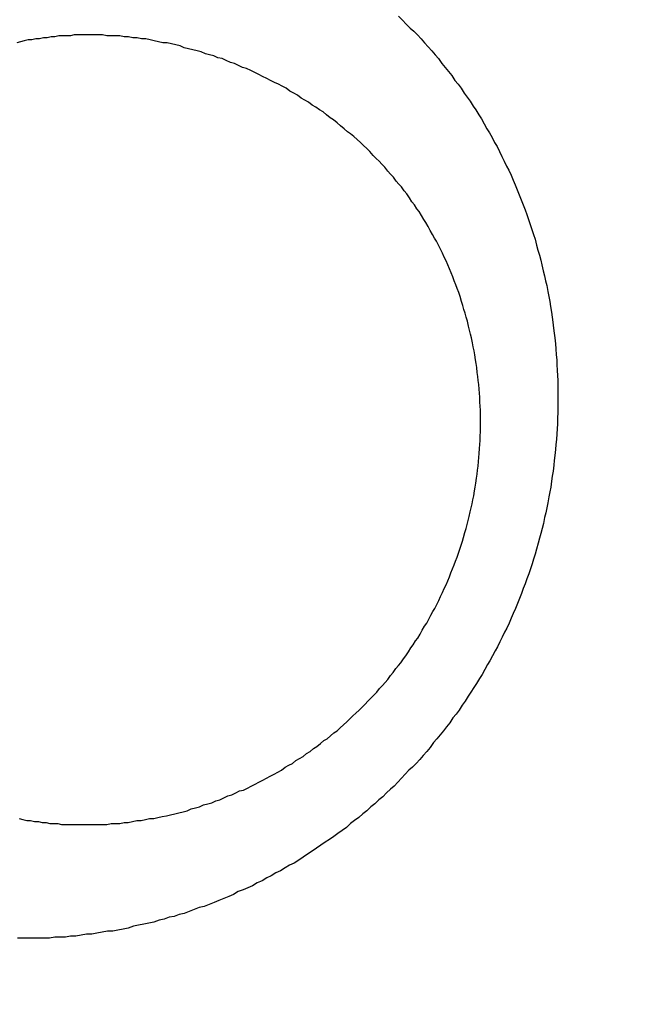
# Model space of a CAD drawing. Header units: millimetres. Extents: x -604189 to 881711, y -381903 to -7297.
# Tile 449 of 656: x -579625.02 to -579618.76, y -164986.5 to -164976.52. Entities that reach past the tile are written whole.
import ezdxf

# ---------------------------------------------------------------- set-up
doc = ezdxf.new("R2010")
doc.units = ezdxf.units.MM
doc.header["$LTSCALE"] = 100
doc.linetypes.add('0.5_0.5', pattern=[1, 0.5, -0.5])
doc.linetypes.add('ACAD_ISO04W100', pattern=[30.5, 24, -3, 0.5, -3])
doc.layers.get('Defpoints').update_dxf_attribs({"color": 30})
doc.layers.add('OPIS', color=7, linetype='Continuous')
doc.layers.add('strop osie', color=80, linetype='ACAD_ISO04W100', lineweight=5)
doc.styles.get("Standard").update_dxf_attribs({"font": 'romans.shx', "width": 0.5})
doc.dimstyles.new('1 50', dxfattribs={"dimtxt": 150, "dimasz": 80, "dimexe": 1, "dimexo": 1, "dimgap": 20, "dimtad": 1, "dimdec": 0, "dimlfac": 0.1, "dimtxsty": 'Standard', "dimblk": 'ARCHTICK', "dimcen": 200, "dimclrd": 2, "dimadec": 1, "dimazin": 0, "dimtfac": 1, "dimtdec": 0, "dimtmove": 0, "dimatfit": 3, "dimldrblk": 'ARCHTICK', "dimfxl": 120, "dimfxlon": 1, "dimtfill": 1, "dimarcsym": 0})

# ---------------------------------------------------------------- blocks, each defined once
blk = doc.blocks.new('_ArchTick')
at = {"layer": 'strop osie', "color": 0, "const_width": 0.15}
blk.add_lwpolyline([(-0.5, -0.5), (0.5, 0.5)], dxfattribs=at)
blk = doc.blocks.new('*D3294')
at = {"layer": 'Defpoints', "color": 0, "linetype": 'ByBlock', "lineweight": 5, "transparency": 16777216}
for p in [(-595783.1257, -159420.3032), (-593748.9238, -159420.3032), (-552118.9353, -179940.3025)]:
    blk.add_point(p, dxfattribs=at)
at = {"layer": 'OPIS', "color": 0, "linetype": 'Continuous', "lineweight": -2, "transparency": 16777216}
for p, q in [((-595723.1257, -159420.3032), (-595784.1257, -159420.3032)), ((-595723.1257, -179940.3025), (-595784.1257, -179940.3025))]:
    blk.add_line(p, q, dxfattribs=at)
at = {"layer": 'OPIS', "color": 2, "lineweight": -2, "transparency": 16777216}
blk.add_line((-595783.1257, -179940.3025), (-595783.1257, -159420.3032), dxfattribs=at)
at = {"layer": 'OPIS', "color": 2, "linetype": 'ByBlock', "lineweight": -2, "transparency": 16777216, "xscale": 80, "yscale": 80, "zscale": 80}
for p, rotation in [((-595783.1257, -159420.3032), 90), ((-595783.1257, -179940.3025), 270)]:
    blk.add_blockref('_ArchTick', p, dxfattribs=dict(at, rotation=rotation))
at = {"layer": 'OPIS', "color": 0, "linetype": 'ByBlock', "lineweight": 13, "transparency": 16777216, "insert": (-595878.1257, -169680.3029), "char_height": 150, "attachment_point": 5, "rotation": 90, "bg_fill": 3, "box_fill_scale": 1.1, "bg_fill_color": 256, "bg_fill_true_color": 13158600, "bg_fill_transparency": 0}
blk.add_mtext('2052', dxfattribs=at)

msp = doc.modelspace()

# ---------------------------------------------------------------- dimensions: what is measured, and where the dimension line sits
at = {"layer": 'OPIS', "color": 0, "linetype": 'ByBlock', "lineweight": 13}
dim = msp.add_linear_dim(base=(-595783.1257, -159420.3032), p1=(-552118.9353, -179940.3025), p2=(-593748.9238, -159420.3032), angle=90, dimstyle='1 50', override={"dimtmove": 1, "dimfxl": 60, "dimarcsym": 1}, dxfattribs=at)
dim.commit()
dim.dimension.update_dxf_attribs({"geometry": '*D3294', "text_midpoint": (-595878.1257, -169680.3029)})

# ---------------------------------------------------------------- next in the draw order: hatches: boundary and pattern name
at = {"layer": 'OPIS', "linetype": '0.5_0.5', "lineweight": 13}
h = msp.add_hatch(dxfattribs=at)
h.set_pattern_fill('ANSI37', color=0, scale=130)
h.set_pattern_definition([(45, (-597218.54, 256668.8), (-291.85832, 291.85832), []), (135, (-597218.54, 256668.8), (-291.85832, -291.85832), [])])
edge = h.paths.add_edge_path(flags=16)
edge.add_line((-570958.9159, -168985.2814), (-571058.9159, -168985.2814))
edge.add_line((-571058.9159, -168985.2814), (-572598.9159, -168985.2814))
edge.add_line((-572598.9159, -168985.2814), (-572598.9151, -170470.3002))
edge.add_line((-572598.9151, -170470.3002), (-570825.7626, -170470.3002))
edge.add_arc((-570508.9159, -170339.0992), 342.9366, 180, 202.49364, ccw=False)
edge.add_arc((-570508.9159, -170339.0992), 342.9366, 90, 180, ccw=False)
edge.add_line((-570508.9159, -169996.1626), (-570508.9159, -169764.7043))
edge.add_arc((-570058.9159, -168985.2814), 900, 180.0000001, 240, ccw=False)
edge = h.paths.add_edge_path(flags=17)
edge.add_line((-569358.9153, -170085.2814), (-569358.9159, -168985.2814))
edge.add_line((-569358.9159, -168985.2814), (-569358.9169, -168985.2814))
edge.add_line((-569358.9169, -168985.2814), (-569958.9159, -168985.2814))
edge.add_line((-569958.9159, -168985.2814), (-570058.9159, -168985.2814))
edge.add_line((-570058.9159, -168985.2814), (-570058.9159, -168925.2814))
edge.add_line((-570058.9159, -168925.2814), (-569958.9159, -168925.2814))
edge.add_line((-569958.9159, -168925.2814), (-569958.9159, -168865.2814))
edge.add_line((-569958.9159, -168865.2814), (-569358.9159, -168865.2814))
edge.add_line((-569358.9159, -168865.2814), (-569358.9169, -166865.2814))
edge.add_line((-569358.9169, -166865.2814), (-574098.917, -166865.2859))
edge.add_line((-574098.917, -166865.2859), (-574098.9143, -171970.3002))
edge.add_line((-574098.9143, -171970.3002), (-572608.9134, -171970.3002))
edge.add_line((-572608.9134, -171970.3002), (-571504.9134, -170590.3002))
edge.add_line((-571504.9134, -170590.3002), (-572718.915, -170590.3002))
edge.add_line((-572718.915, -170590.3002), (-572718.9159, -168865.2814))
edge.add_line((-572718.9159, -168865.2814), (-571058.9159, -168865.2814))
edge.add_line((-571058.9159, -168865.2814), (-571058.9159, -168925.2814))
edge.add_line((-571058.9159, -168925.2814), (-570958.9159, -168925.2814))
edge.add_line((-570958.9159, -168925.2814), (-570958.9159, -168985.2814))
edge.add_arc((-570058.9159, -168985.2814), 900, 180, 240)
edge.add_line((-570508.9159, -169764.7043), (-570508.9159, -169996.1626))
edge.add_arc((-570508.9159, -170339.0992), 342.9366, 0, 90, ccw=False)
edge.add_arc((-570508.9159, -170339.0992), 342.9366, 208.979889, 360, ccw=False)
edge.add_line((-570808.9134, -170505.2529), (-570808.9134, -171171.0862))
edge.add_arc((-570808.9134, -171220.3002), 49.214, 0, 90, ccw=False)
edge.add_arc((-570808.9134, -171220.3002), 49.214, 270, 360, ccw=False)
edge.add_line((-570808.9134, -171269.5142), (-570808.9134, -171970.3002))
edge.add_line((-570808.9134, -171970.3002), (-569358.9143, -171970.3002))
edge.add_line((-569358.9143, -171970.3002), (-569358.9153, -170085.2814))
h.paths.add_polyline_path([(-561118.9235, -159870.3032), (-590334.6553, -159870.3032), (-590334.6553, -161470.3032), (-562318.9235, -161470.3032), (-562318.9235, -172095.2924), (-561118.9235, -172095.2912), (-561118.9235, -168350.3032), (-552073.9191, -168350.3032), (-552073.9198, -167150.3032), (-561118.9235, -167150.3032)])
h.paths.add_polyline_path([(-572856.9268, -169813.6802), (-569451.0696, -169813.6802), (-569451.0696, -169408.6802), (-572856.9268, -169408.6802)], flags=16)
at = {"layer": 'OPIS', "linetype": 'ByBlock', "lineweight": 15}
h = msp.add_hatch(dxfattribs=at)
h.set_pattern_fill('ANSI37', color=0, scale=80, angle=45)
h.set_pattern_definition([(90, (-298582.96, 32475.8), (-254, 0), []), (180, (-298582.96, 32475.8), (-3e-14, -254), [])])
edge = h.paths.add_edge_path()
edge.add_arc((-579589.0864, -167378.9311), 50, 0, 90)
edge.add_line((-579589.0864, -167328.9311), (-579794.086, -167328.9296))
edge.add_arc((-579794.0864, -167378.9296), 50, 89.99957, 180)
edge.add_line((-579844.0864, -167378.9296), (-579844.0864, -167822.9296))
edge.add_arc((-579794.0864, -167822.9296), 50, 180, 270)
edge.add_line((-579794.0864, -167872.9296), (-579589.0852, -167872.9311))
edge.add_arc((-579589.0864, -167822.9311), 50, 270.00137, 360)
edge.add_line((-579539.0864, -167822.9311), (-579539.0864, -167378.9311))
edge = h.paths.add_edge_path()
edge.add_arc((-579589.0864, -167378.9311), 50, 0, 90)
edge.add_line((-579589.0864, -167328.9311), (-579794.086, -167328.9296))
edge.add_arc((-579794.0864, -167378.9296), 50, 89.99957, 180)
edge.add_line((-579844.0864, -167378.9296), (-579844.0864, -167822.9296))
edge.add_arc((-579794.0864, -167822.9296), 50, 180, 270)
edge.add_line((-579794.0864, -167872.9296), (-579589.0852, -167872.9311))
edge.add_arc((-579589.0864, -167822.9311), 50, 270.00137, 360)
edge.add_line((-579539.0864, -167822.9311), (-579539.0864, -167378.9311))
edge = h.paths.add_edge_path()
edge.add_line((-579899.0869, -167300.9296), (-579424.0864, -167300.9296))
edge.add_line((-579424.0864, -167300.9296), (-579424.0864, -167900.9296))
edge.add_line((-579424.0864, -167900.9296), (-579898.7893, -167900.9296))
edge.add_arc((-579899.0864, -167892.9351), 8, 180, 272.12845, ccw=False)
edge.add_line((-579907.0864, -167892.9351), (-579907.0864, -167308.9296))
edge.add_arc((-579899.0864, -167308.9296), 8, 90.0036, 180, ccw=False)
h.paths.add_polyline_path([(-581519.9316, -164217.8287), (-581520.0038, -164223.0917), (-581520.0785, -164228.3546), (-581520.1557, -164233.6175), (-581520.2354, -164238.8803), (-581520.3175, -164244.1431), (-581520.4022, -164249.4059), (-581520.4893, -164254.6686), (-581520.5789, -164259.9313), (-581520.671, -164265.194), (-581520.7656, -164270.4566), (-581520.8627, -164275.7191), (-581520.9623, -164280.9816), (-581521.0644, -164286.2441), (-581521.169, -164291.5065), (-581521.2762, -164296.7688), (-581521.3859, -164302.0311), (-581521.4981, -164307.2933), (-581521.6129, -164312.5555), (-581521.7302, -164317.8177), (-581521.85, -164323.0798), (-581521.9724, -164328.3418), (-581522.0974, -164333.6037), (-581522.2249, -164338.8656), (-581522.355, -164344.1275), (-581522.4875, -164349.3892), (-581522.6227, -164354.6509), (-581522.7604, -164359.9126), (-581522.9006, -164365.1742), (-581523.0434, -164370.4357), (-581523.1887, -164375.6971), (-581523.3365, -164380.9585), (-581523.4869, -164386.2198), (-581523.6399, -164391.481), (-581523.7954, -164396.7421), (-581523.9534, -164402.0032), (-581874.4894, -164402.0032), (-581874.6636, -164396.1979), (-581874.8347, -164390.3925), (-581875.0026, -164384.587), (-581875.1675, -164378.7814), (-581875.3293, -164372.9757), (-581875.4879, -164367.1699), (-581875.6435, -164361.3641), (-581875.7959, -164355.5582), (-581875.9453, -164349.7522), (-581876.0915, -164343.9461), (-581876.2347, -164338.1399), (-581876.3748, -164332.3337), (-581876.5118, -164326.5273), (-581876.6457, -164320.721), (-581876.7766, -164314.9145), (-581876.9043, -164309.108), (-581877.029, -164303.3014), (-581877.1506, -164297.4947), (-581877.2692, -164291.688), (-581877.3847, -164285.8812), (-581877.4971, -164280.0744), (-581877.6065, -164274.2675), (-581877.7128, -164268.4605), (-581877.8161, -164262.6535), (-581877.9163, -164256.8464), (-581878.0136, -164251.0393), (-581878.1077, -164245.2321), (-581878.1989, -164239.4249), (-581878.287, -164233.6176), (-581878.3721, -164227.8103), (-581878.4542, -164222.003), (-581878.5331, -164216.1956), (-581878.609, -164210.3881), (-581878.6817, -164204.5806), (-581878.7513, -164198.7731), (-581878.8177, -164192.9656), (-581878.8809, -164187.158), (-581878.9408, -164181.3503), (-581878.9974, -164175.5427), (-581879.0508, -164169.735), (-581879.1008, -164163.9273), (-581879.1474, -164158.1196), (-581879.1907, -164152.3118), (-581879.2305, -164146.504), (-581879.2671, -164140.6962), (-581879.3008, -164134.8884), (-581879.3319, -164129.0805), (-581879.3607, -164123.2727), (-581879.3876, -164117.4648), (-581879.413, -164111.6569), (-581879.4371, -164105.849), (-581879.4589, -164100.0411), (-581879.4746, -164094.2332), (-581879.4803, -164088.4252), (-581879.4721, -164082.6173), (-581879.4477, -164076.8094), (-581879.4062, -164071.0017), (-581879.3468, -164065.194), (-581879.2686, -164059.3867), (-581879.1711, -164053.5796), (-581879.054, -164047.7729), (-581878.9169, -164041.9666), (-581878.7592, -164036.1608), (-581878.5807, -164030.3556), (-581878.3809, -164024.551), (-581878.1593, -164018.7472), (-581877.9139, -164012.9442), (-581877.642, -164007.1426), (-581877.3412, -164001.3424), (-581877.0087, -163995.5441), (-581876.642, -163989.7479), (-581876.2384, -163983.9541), (-581875.7951, -163978.1631), (-581875.3044, -163972.3759), (-581874.7535, -163966.5944), (-581874.1294, -163960.8204), (-581873.4187, -163955.0562), (-581872.6048, -163949.3057), (-581871.6699, -163943.5738), (-581870.5962, -163937.8652), (-581869.3625, -163932.1882), (-581867.9406, -163926.5572), (-581866.3018, -163920.9875), (-581864.4165, -163915.4954), (-581862.2456, -163910.1095), (-581859.7439, -163904.869), (-581856.8691, -163899.824), (-581853.5823, -163895.0359), (-581849.8507, -163890.5913), (-581845.6711, -163886.5628), (-581841.1051, -163882.9766), (-581836.2236, -163879.8331), (-581831.0967, -163877.1059), (-581825.7845, -163874.761), (-581820.3362, -163872.7595), (-581814.7845, -163871.0636), (-581809.1537, -163869.636), (-581803.4678, -163868.4399), (-581797.7468, -163867.4397), (-581792, -163866.6034), (-581786.2346, -163865.8996), (-581780.4578, -163865.2975), (-581774.6738, -163864.7779), (-581768.8835, -163864.3337), (-581763.0882, -163863.9584), (-581757.2886, -163863.6459), (-581751.4857, -163863.3903), (-581745.6807, -163863.1856), (-581739.8745, -163863.026), (-581734.0676, -163862.9058), (-581728.2605, -163862.8192), (-581722.4529, -163862.7609), (-581716.6452, -163862.7252), (-581710.8373, -163862.7066), (-581705.0293, -163862.6995), (-581699.2214, -163862.6984), (-581693.9579, -163862.6992), (-581688.6943, -163862.7043), (-581683.4307, -163862.718), (-581678.1672, -163862.7444), (-581672.904, -163862.7879), (-581667.6411, -163862.8525), (-581662.3786, -163862.9424), (-581657.1167, -163863.062), (-581651.8556, -163863.2153), (-581646.5956, -163863.4066), (-581641.3374, -163863.6398), (-581636.0814, -163863.9191), (-581630.8282, -163864.2488), (-581625.5789, -163864.6335), (-581620.3343, -163865.0781), (-581615.0956, -163865.5875), (-581609.8645, -163866.1697), (-581604.6449, -163866.8465), (-581599.4421, -163867.642), (-581594.2627, -163868.5778), (-581589.1152, -163869.6762), (-581584.0126, -163870.9654), (-581578.9705, -163872.4743), (-581574.0093, -163874.2299), (-581569.153, -163876.2589), (-581564.4357, -163878.5906), (-581559.8962, -163881.2529), (-581555.5848, -163884.2684), (-581551.5542, -163887.6518), (-581547.8573, -163891.3941), (-581544.5341, -163895.4714), (-581541.5739, -163899.8236), (-581538.9521, -163904.3865), (-581536.6399, -163909.1142), (-581534.6062, -163913.9678), (-581532.8173, -163918.9178), (-581531.2409, -163923.9391), (-581529.8539, -163929.0163), (-581528.6357, -163934.1365), (-581527.5642, -163939.2896), (-581526.6186, -163944.4668), (-581525.7843, -163949.6633), (-581525.0481, -163954.8752), (-581524.397, -163960.0986), (-581523.8185, -163965.3302), (-581523.3025, -163970.5682), (-581522.8397, -163975.8113), (-581522.4206, -163981.0581), (-581522.037, -163986.3075), (-581521.6852, -163991.5592), (-581521.3628, -163996.8127), (-581521.0674, -164002.0678), (-581520.7965, -164007.3242), (-581520.5485, -164012.5818), (-581520.3221, -164017.8404), (-581520.1158, -164023.0998), (-581519.9283, -164028.3599), (-581519.7589, -164033.6206), (-581519.607, -164038.8818), (-581519.4722, -164044.1436), (-581519.354, -164049.4057), (-581519.252, -164054.6681), (-581519.1661, -164059.9308), (-581519.0959, -164065.1938), (-581519.0413, -164070.457), (-581519.0015, -164075.7203), (-581518.9758, -164080.9836), (-581518.9637, -164086.2471), (-581518.964, -164091.5105), (-581518.974, -164096.7739), (-581518.9909, -164102.0373), (-581519.0116, -164107.3008), (-581519.0336, -164112.5642), (-581519.0567, -164117.8276), (-581519.0812, -164123.091), (-581519.1071, -164128.3543), (-581519.1349, -164133.6177), (-581519.1648, -164138.8811), (-581519.197, -164144.1444), (-581519.2318, -164149.4077), (-581519.2693, -164154.671), (-581519.3096, -164159.9343), (-581519.3527, -164165.1975), (-581519.3986, -164170.4608), (-581519.4472, -164175.724), (-581519.4985, -164180.9872), (-581519.5525, -164186.2504), (-581519.6091, -164191.5135), (-581519.6684, -164196.7766), (-581519.7303, -164202.0397), (-581519.7949, -164207.3027), (-581519.862, -164212.5658)])
h.paths.add_polyline_path([(-582118.9235, -164407.0514), (-579418.9235, -164407.0514), (-579418.9235, -162910.7833), (-582118.9235, -162910.7833)])
h.paths.add_polyline_path([(-581950.7169, -164839.2246), (-581944.9098, -164839.1274), (-581939.1026, -164839.0333), (-581933.2954, -164838.9421), (-581927.4881, -164838.854), (-581921.6808, -164838.7689), (-581915.8734, -164838.6868), (-581910.066, -164838.6079), (-581904.2586, -164838.532), (-581898.4511, -164838.4593), (-581892.6436, -164838.3897), (-581886.836, -164838.3233), (-581881.0285, -164838.2601), (-581875.2208, -164838.2002), (-581869.4132, -164838.1436), (-581863.6055, -164838.0902), (-581857.7978, -164838.0402), (-581851.99, -164837.9936), (-581846.1823, -164837.9503), (-581840.3745, -164837.9105), (-581834.5667, -164837.8739), (-581828.7588, -164837.8402), (-581822.951, -164837.8091), (-581817.1431, -164837.7803), (-581811.3353, -164837.7533), (-581805.5274, -164837.728), (-581799.7195, -164837.7039), (-581793.9116, -164837.6821), (-581788.1037, -164837.6664), (-581782.2957, -164837.6607), (-581776.4878, -164837.6689), (-581770.6799, -164837.6933), (-581764.8721, -164837.7348), (-581759.0645, -164837.7942), (-581753.2571, -164837.8724), (-581747.4501, -164837.9698), (-581741.6433, -164838.087), (-581735.8371, -164838.2241), (-581730.0313, -164838.3818), (-581724.2261, -164838.5603), (-581718.4215, -164838.76), (-581712.6176, -164838.9817), (-581706.8147, -164839.2271), (-581701.013, -164839.499), (-581695.2129, -164839.7998), (-581689.4146, -164840.1323), (-581683.6184, -164840.499), (-581677.8246, -164840.9026), (-581672.0336, -164841.3459), (-581666.2464, -164841.8366), (-581660.4649, -164842.3875), (-581654.6909, -164843.0116), (-581648.9267, -164843.7223), (-581643.1762, -164844.5362), (-581637.4443, -164845.4711), (-581631.7357, -164846.5448), (-581626.0587, -164847.7785), (-581620.4276, -164849.2004), (-581614.858, -164850.8392), (-581609.3659, -164852.7245), (-581603.98, -164854.8954), (-581598.7394, -164857.3971), (-581593.6945, -164860.2719), (-581588.9064, -164863.5587), (-581584.4618, -164867.2903), (-581580.4333, -164871.4699), (-581576.8471, -164876.0359), (-581573.7036, -164880.9174), (-581570.9764, -164886.0443), (-581568.6314, -164891.3565), (-581566.63, -164896.8048), (-581564.9341, -164902.3565), (-581563.5065, -164907.9873), (-581562.3104, -164913.6732), (-581561.3102, -164919.3942), (-581560.4739, -164925.141), (-581559.7701, -164930.9064), (-581559.168, -164936.6832), (-581558.6484, -164942.4672), (-581558.2042, -164948.2574), (-581557.8289, -164954.0528), (-581557.5164, -164959.8524), (-581557.2608, -164965.6552), (-581557.0561, -164971.4603), (-581556.8965, -164977.2665), (-581556.7762, -164983.0733), (-581556.6897, -164988.8805), (-581556.6314, -164994.688), (-581556.5957, -165000.4958), (-581556.5771, -165006.3037), (-581556.57, -165012.1117), (-581556.5689, -165017.9196), (-581556.5697, -165023.1831), (-581556.5748, -165028.4467), (-581556.5885, -165033.7103), (-581556.6149, -165038.9738), (-581556.6584, -165044.237), (-581556.723, -165049.4999), (-581556.8129, -165054.7624), (-581556.9325, -165060.0242), (-581557.0858, -165065.2854), (-581557.277, -165070.5454), (-581557.5103, -165075.8036), (-581557.7896, -165081.0596), (-581558.1193, -165086.3128), (-581558.504, -165091.5621), (-581558.9486, -165096.8067), (-581559.458, -165102.0453), (-581560.0402, -165107.2765), (-581560.717, -165112.496), (-581561.5125, -165117.6989), (-581562.4483, -165122.8783), (-581563.5467, -165128.0258), (-581564.8359, -165133.1284), (-581566.3448, -165138.1705), (-581568.1004, -165143.1317), (-581570.1294, -165147.9879), (-581572.461, -165152.7053), (-581575.1234, -165157.2448), (-581578.1389, -165161.5562), (-581581.5223, -165165.5868), (-581585.2646, -165169.2837), (-581589.3419, -165172.6069), (-581593.6941, -165175.5671), (-581598.257, -165178.1889), (-581602.9847, -165180.5011), (-581607.8383, -165182.5347), (-581612.7882, -165184.3237), (-581617.8096, -165185.9001), (-581622.8868, -165187.287), (-581628.007, -165188.5053), (-581633.1601, -165189.5768), (-581638.3373, -165190.5224), (-581643.5337, -165191.3567), (-581648.7457, -165192.0929), (-581653.9691, -165192.744), (-581659.2007, -165193.3225), (-581664.4387, -165193.8385), (-581669.6817, -165194.3013), (-581674.9286, -165194.7204), (-581680.178, -165195.104), (-581685.4297, -165195.4558), (-581690.6832, -165195.7781), (-581695.9383, -165196.0736), (-581701.1947, -165196.3445), (-581706.4523, -165196.5925), (-581711.7109, -165196.8189), (-581716.9703, -165197.0252), (-581722.2304, -165197.2127), (-581727.4911, -165197.3821), (-581732.7523, -165197.534), (-581738.014, -165197.6688), (-581743.2761, -165197.787), (-581748.5386, -165197.889), (-581753.8013, -165197.9749), (-581759.0643, -165198.045), (-581764.3275, -165198.0997), (-581769.5907, -165198.1395), (-581774.8541, -165198.1652), (-581780.1175, -165198.1773), (-581785.381, -165198.177), (-581790.6444, -165198.167), (-581795.9078, -165198.1501), (-581801.1712, -165198.1294), (-581806.4347, -165198.1074), (-581811.6981, -165198.0843), (-581816.9614, -165198.0598), (-581822.2248, -165198.0338), (-581827.4882, -165198.006), (-581832.7515, -165197.9762), (-581838.0149, -165197.944), (-581843.2782, -165197.9092), (-581848.5415, -165197.8717), (-581853.8048, -165197.8314), (-581859.068, -165197.7883), (-581864.3313, -165197.7424), (-581869.5945, -165197.6938), (-581874.8577, -165197.6425), (-581880.1208, -165197.5885), (-581885.384, -165197.5319), (-581890.6471, -165197.4726), (-581895.9102, -165197.4107), (-581901.1732, -165197.3461), (-581906.4362, -165197.279), (-581911.6992, -165197.2094), (-581916.9622, -165197.1372), (-581922.2251, -165197.0625), (-581927.488, -165196.9853), (-581932.7508, -165196.9056), (-581938.0136, -165196.8235), (-581943.2764, -165196.7388), (-581948.5391, -165196.6517), (-581953.8018, -165196.5621), (-581959.0644, -165196.47), (-581964.327, -165196.3754), (-581969.5896, -165196.2783), (-581974.8521, -165196.1787), (-581980.1145, -165196.0766), (-581985.3769, -165195.972), (-581990.6393, -165195.8648), (-581995.9016, -165195.7551), (-582001.1638, -165195.6429), (-582006.426, -165195.5281), (-582011.6882, -165195.4108), (-582016.9502, -165195.291), (-582022.2123, -165195.1685), (-582027.4742, -165195.0436), (-582032.7361, -165194.9161), (-582037.998, -165194.786), (-582043.2597, -165194.6534), (-582048.5214, -165194.5183), (-582053.7831, -165194.3806), (-582059.0447, -165194.2404), (-582064.3062, -165194.0976), (-582069.5676, -165193.9523), (-582074.829, -165193.8044), (-582080.0903, -165193.654), (-582085.3515, -165193.5011), (-582090.6126, -165193.3456), (-582095.8737, -165193.1876), (-582095.8737, -164842.6516), (-582090.0684, -164842.4774), (-582084.263, -164842.3063), (-582078.4575, -164842.1383), (-582072.6519, -164841.9735), (-582066.8462, -164841.8117), (-582061.0404, -164841.6531), (-582055.2346, -164841.4975), (-582049.4287, -164841.3451), (-582043.6226, -164841.1957), (-582037.8166, -164841.0494), (-582032.0104, -164840.9063), (-582026.2041, -164840.7662), (-582020.3978, -164840.6292), (-582014.5914, -164840.4953), (-582008.785, -164840.3644), (-582002.9785, -164840.2367), (-581997.1719, -164840.112), (-581991.3652, -164839.9904), (-581985.5585, -164839.8718), (-581979.7517, -164839.7563), (-581973.9449, -164839.6439), (-581968.138, -164839.5345), (-581962.331, -164839.4282), (-581956.524, -164839.3249)])
edge = h.paths.add_edge_path()
edge.add_arc((-581748.9235, -162268.5433), 50, 0, 90.00043)
edge.add_line((-581748.9239, -162218.5433), (-581953.9243, -162218.5448))
edge.add_arc((-581953.9235, -162268.5448), 50, 90.00087, 180)
edge.add_line((-582003.9235, -162268.5448), (-582003.9235, -162712.5448))
edge.add_arc((-581953.9235, -162712.5448), 50, 180, 270.00224)
edge.add_line((-581953.9216, -162762.5448), (-581748.9228, -162762.5433))
edge.add_arc((-581748.9235, -162712.5433), 50, 270.00087, 360)
edge.add_line((-581698.9235, -162712.5433), (-581698.9235, -162268.5433))
edge = h.paths.add_edge_path()
edge.add_arc((-581748.9235, -161668.5433), 50, 0, 90.00043)
edge.add_line((-581748.9239, -161618.5433), (-581953.9243, -161618.5448))
edge.add_arc((-581953.9235, -161668.5448), 50, 90.00087, 180)
edge.add_line((-582003.9235, -161668.5448), (-582003.9235, -162112.5448))
edge.add_arc((-581953.9235, -162112.5448), 50, 180, 270.00224)
edge.add_line((-581953.9216, -162162.5448), (-581748.9228, -162162.5433))
edge.add_arc((-581748.9235, -162112.5433), 50, 270.00087, 360)
edge.add_line((-581698.9235, -162112.5433), (-581698.9235, -161668.5433))
h.paths.add_polyline_path([(-582118.9235, -162790.5433), (-579418.9235, -162790.5433), (-579418.9235, -161590.5433), (-582118.9235, -161590.5433)])
edge = h.paths.add_edge_path()
edge.add_arc((-579794.0864, -168270.0029), 50, 89.99957, 180)
edge.add_line((-579844.0864, -168270.0029), (-579844.0864, -168714.0029))
edge.add_arc((-579794.0864, -168714.0029), 50, 180, 270)
edge.add_line((-579794.0864, -168764.0029), (-579589.0852, -168764.0044))
edge.add_arc((-579589.0864, -168714.0044), 50, 270.00137, 360)
edge.add_line((-579539.0864, -168714.0044), (-579539.0864, -168270.0044))
edge.add_arc((-579589.0864, -168270.0044), 50, 0, 90)
edge.add_line((-579589.0864, -168220.0044), (-579794.086, -168220.0029))
edge = h.paths.add_edge_path()
edge.add_arc((-579589.0864, -169161.0778), 50, 0, 90)
edge.add_line((-579589.0864, -169111.0778), (-579794.086, -169111.0762))
edge.add_arc((-579794.0864, -169161.0762), 50, 89.99957, 180)
edge.add_line((-579844.0864, -169161.0762), (-579844.0864, -169605.0762))
edge.add_arc((-579794.0864, -169605.0762), 50, 180, 270)
edge.add_line((-579794.0864, -169655.0762), (-579589.0852, -169655.0778))
edge.add_arc((-579589.0864, -169605.0778), 50, 270.00137, 360)
edge.add_line((-579539.0864, -169605.0778), (-579539.0864, -169161.0778))
edge = h.paths.add_edge_path()
edge.add_arc((-579794.0864, -170052.1496), 50, 89.99957, 180)
edge.add_line((-579844.0864, -170052.1496), (-579844.0864, -170496.1496))
edge.add_arc((-579794.0864, -170496.1496), 50, 180, 270)
edge.add_line((-579794.0864, -170546.1496), (-579589.0852, -170546.1511))
edge.add_arc((-579589.0864, -170496.1511), 50, 270.00137, 360)
edge.add_line((-579539.0864, -170496.1511), (-579539.0864, -170052.1511))
edge.add_arc((-579589.0864, -170052.1511), 50, 0, 90)
edge.add_line((-579589.0864, -170002.1511), (-579794.086, -170002.1496))
edge = h.paths.add_edge_path()
edge.add_arc((-579794.0864, -170943.2229), 50, 89.99957, 180)
edge.add_line((-579844.0864, -170943.2229), (-579844.0864, -171387.2229))
edge.add_arc((-579794.0864, -171387.2229), 50, 180, 270)
edge.add_line((-579794.0864, -171437.2229), (-579589.0852, -171437.2244))
edge.add_arc((-579589.0864, -171387.2244), 50, 270.00137, 360)
edge.add_line((-579539.0864, -171387.2244), (-579539.0864, -170943.2244))
edge.add_arc((-579589.0864, -170943.2244), 50, 0, 90)
edge.add_line((-579589.0864, -170893.2244), (-579794.086, -170893.2229))
h.paths.add_polyline_path([(-579418.9235, -164527.2914), (-582118.9235, -164527.2914), (-582118.9235, -171970.3002), (-579418.9235, -171970.3002)])

# ---------------------------------------------------------------- next in the draw order: linework, layer by layer
at = {"color": 0}
for points in [[(-579621.1779, -164976.4883, 0), (-579621.1389, -164976.5283, 0), (-579621.0999, -164976.5683, 0), (-579621.0619, -164976.6083, 0), (-579621.0239, -164976.6383, 0), (-579620.9869, -164976.6783, 0), (-579620.9499, -164976.7183, 0), (-579620.9139, -164976.7583, 0), (-579620.8779, -164976.7983, 0), (-579620.8419, -164976.8383, 0), (-579620.8069, -164976.8783, 0), (-579620.7729, -164976.9183, 0), (-579620.7389, -164976.9683, 0), (-579620.7049, -164977.0083, 0), (-579620.6719, -164977.0483, 0), (-579620.6389, -164977.0883, 0), (-579620.6069, -164977.1383, 0), (-579620.5749, -164977.1783, 0), (-579620.5429, -164977.2183, 0), (-579620.5129, -164977.2683, 0), (-579620.4819, -164977.3083, 0), (-579620.4519, -164977.3483, 0), (-579620.4229, -164977.3983, 0), (-579620.3939, -164977.4383, 0), (-579620.3649, -164977.4883, 0), (-579620.3369, -164977.5283, 0), (-579620.3099, -164977.5783, 0), (-579620.2819, -164977.6283, 0), (-579620.2559, -164977.6683, 0), (-579620.2299, -164977.7183, 0), (-579620.2039, -164977.7683, 0), (-579620.1789, -164977.8083, 0), (-579620.1539, -164977.8583, 0), (-579620.1299, -164977.9083, 0), (-579620.1059, -164977.9583, 0), (-579620.0829, -164978.0083, 0), (-579620.0599, -164978.0483, 0), (-579620.0379, -164978.0983, 0), (-579620.0159, -164978.1483, 0), (-579619.9949, -164978.1983, 0), (-579619.9739, -164978.2483, 0), (-579619.9539, -164978.2983, 0), (-579619.9339, -164978.3483, 0), (-579619.9149, -164978.3983, 0), (-579619.8959, -164978.4483, 0), (-579619.8779, -164978.4983, 0), (-579619.8599, -164978.5483, 0), (-579619.8429, -164978.5983, 0), (-579619.8259, -164978.6483, 0), (-579619.8099, -164978.6983, 0), (-579619.7939, -164978.7483, 0), (-579619.7789, -164978.8083, 0), (-579619.7649, -164978.8583, 0), (-579619.7499, -164978.9083, 0), (-579619.7369, -164978.9583, 0), (-579619.7239, -164979.0083, 0), (-579619.7109, -164979.0683, 0), (-579619.6989, -164979.1183, 0), (-579619.6869, -164979.1683, 0), (-579619.6759, -164979.2183, 0), (-579619.6659, -164979.2783, 0), (-579619.6559, -164979.3283, 0), (-579619.6459, -164979.3783, 0), (-579619.6369, -164979.4283, 0), (-579619.6289, -164979.4883, 0), (-579619.6199, -164979.5383, 0), (-579619.6129, -164979.5883, 0), (-579619.6059, -164979.6483, 0), (-579619.5999, -164979.6983, 0), (-579619.5939, -164979.7483, 0), (-579619.5879, -164979.8083, 0), (-579619.5829, -164979.8583, 0), (-579619.5789, -164979.9183, 0), (-579619.5749, -164979.9683, 0), (-579619.5719, -164980.0183, 0), (-579619.5689, -164980.0783, 0), (-579619.5659, -164980.1283, 0), (-579619.5649, -164980.1783, 0), (-579619.5629, -164980.2383, 0), (-579619.5619, -164980.2883, 0), (-579619.5619, -164980.3483, 0), (-579619.5619, -164980.3983, 0), (-579619.5629, -164980.4483, 0), (-579619.5639, -164980.5083, 0), (-579619.5659, -164980.5583, 0), (-579619.5679, -164980.6183, 0), (-579619.5709, -164980.6683, 0), (-579619.5739, -164980.7183, 0), (-579619.5779, -164980.7783, 0), (-579619.5829, -164980.8283, 0), (-579619.5879, -164980.8783, 0), (-579619.5929, -164980.9383, 0), (-579619.5989, -164980.9883, 0), (-579619.6049, -164981.0383, 0), (-579619.6119, -164981.0983, 0), (-579619.6199, -164981.1483, 0), (-579619.6279, -164981.1983, 0), (-579619.6359, -164981.2583, 0), (-579619.6449, -164981.3083, 0), (-579619.6549, -164981.3583, 0), (-579619.6649, -164981.4183, 0), (-579619.6749, -164981.4683, 0), (-579619.6859, -164981.5183, 0), (-579619.6979, -164981.5683, 0), (-579619.7099, -164981.6283, 0), (-579619.7229, -164981.6783, 0), (-579619.7359, -164981.7283, 0), (-579619.7489, -164981.7783, 0), (-579619.7639, -164981.8283, 0), (-579619.7779, -164981.8883, 0), (-579619.7929, -164981.9383, 0), (-579619.8089, -164981.9883, 0), (-579619.8249, -164982.0383, 0), (-579619.8419, -164982.0883, 0), (-579619.8589, -164982.1383, 0), (-579619.8769, -164982.1883, 0), (-579619.8949, -164982.2383, 0), (-579619.9139, -164982.2883, 0), (-579619.9329, -164982.3383, 0), (-579619.9529, -164982.3883, 0), (-579619.9729, -164982.4383, 0), (-579619.9939, -164982.4883, 0), (-579620.0149, -164982.5383, 0), (-579620.0359, -164982.5883, 0), (-579620.0579, -164982.6383, 0), (-579620.0809, -164982.6883, 0), (-579620.1039, -164982.7283, 0), (-579620.1269, -164982.7783, 0), (-579620.1509, -164982.8283, 0), (-579620.1759, -164982.8783, 0), (-579620.1999, -164982.9183, 0), (-579620.2259, -164982.9683, 0), (-579620.2519, -164983.0183, 0), (-579620.2779, -164983.0583, 0), (-579620.3039, -164983.1083, 0), (-579620.3319, -164983.1583, 0), (-579620.3589, -164983.1983, 0), (-579620.3869, -164983.2483, 0), (-579620.4159, -164983.2883, 0), (-579620.4449, -164983.3383, 0), (-579620.4739, -164983.3783, 0), (-579620.5039, -164983.4283, 0), (-579620.5339, -164983.4683, 0), (-579620.5639, -164983.5183, 0), (-579620.5949, -164983.5583, 0), (-579620.6269, -164983.5983, 0), (-579620.6589, -164983.6483, 0), (-579620.6909, -164983.6883, 0), (-579620.7239, -164983.7283, 0), (-579620.7569, -164983.7683, 0), (-579620.7899, -164983.8083, 0), (-579620.8239, -164983.8483, 0), (-579620.8589, -164983.8983, 0), (-579620.8929, -164983.9383, 0), (-579620.9279, -164983.9783, 0), (-579620.9639, -164984.0183, 0), (-579620.9999, -164984.0583, 0), (-579621.0359, -164984.0983, 0), (-579621.0729, -164984.1283, 0), (-579621.1099, -164984.1683, 0), (-579621.1469, -164984.2083, 0), (-579621.1849, -164984.2483, 0), (-579621.2229, -164984.2883, 0), (-579621.2609, -164984.3183, 0), (-579621.2999, -164984.3583, 0), (-579621.3389, -164984.3983, 0), (-579621.3789, -164984.4283, 0), (-579621.4189, -164984.4683, 0), (-579621.4589, -164984.4983, 0), (-579621.4989, -164984.5383, 0), (-579621.5399, -164984.5683, 0), (-579621.5809, -164984.6083, 0), (-579621.6229, -164984.6383, 0), (-579621.6649, -164984.6683, 0), (-579621.7069, -164984.7083, 0), (-579621.7489, -164984.7383, 0), (-579621.7919, -164984.7683, 0), (-579621.8349, -164984.7983, 0), (-579621.8779, -164984.8283, 0), (-579621.9219, -164984.8583, 0), (-579621.9659, -164984.8883, 0), (-579622.0099, -164984.9183, 0), (-579622.0549, -164984.9483, 0), (-579622.0999, -164984.9783, 0), (-579622.1449, -164985.0083, 0), (-579622.1899, -164985.0383, 0), (-579622.2359, -164985.0683, 0), (-579622.2819, -164985.0883, 0), (-579622.3279, -164985.1183, 0), (-579622.3739, -164985.1483, 0), (-579622.4209, -164985.1683, 0), (-579622.4679, -164985.1983, 0), (-579622.5149, -164985.2183, 0), (-579622.5619, -164985.2483, 0), (-579622.6099, -164985.2683, 0), (-579622.6579, -164985.2983, 0), (-579622.7059, -164985.3183, 0), (-579622.7539, -164985.3383, 0), (-579622.8029, -164985.3583, 0), (-579622.8509, -164985.3883, 0), (-579622.8999, -164985.4083, 0), (-579622.9489, -164985.4283, 0), (-579622.9989, -164985.4483, 0), (-579623.0479, -164985.4683, 0), (-579623.0979, -164985.4883, 0), (-579623.1479, -164985.5083, 0), (-579623.1979, -164985.5183, 0), (-579623.2489, -164985.5383, 0), (-579623.2989, -164985.5583, 0), (-579623.3499, -164985.5783, 0), (-579623.4009, -164985.5883, 0), (-579623.4519, -164985.6083, 0), (-579623.5029, -164985.6183, 0), (-579623.5539, -164985.6383, 0), (-579623.6059, -164985.6483, 0), (-579623.6579, -164985.6683, 0), (-579623.7089, -164985.6783, 0), (-579623.7609, -164985.6883, 0), (-579623.8139, -164985.6983, 0), (-579623.8659, -164985.7083, 0), (-579623.9179, -164985.7283, 0), (-579623.9709, -164985.7383, 0), (-579624.0229, -164985.7483, 0), (-579624.0759, -164985.7583, 0), (-579624.1289, -164985.7583, 0), (-579624.1819, -164985.7683, 0), (-579624.2349, -164985.7783, 0), (-579624.2879, -164985.7883, 0), (-579624.3419, -164985.7883, 0), (-579624.3949, -164985.7983, 0), (-579624.4489, -164985.8083, 0), (-579624.5019, -164985.8083, 0), (-579624.5559, -164985.8183, 0), (-579624.6089, -164985.8183, 0), (-579624.6629, -164985.8183, 0), (-579624.7169, -164985.8283, 0), (-579624.7709, -164985.8283, 0), (-579624.8249, -164985.8283, 0), (-579624.8779, -164985.8283, 0), (-579624.9319, -164985.8283, 0), (-579624.9859, -164985.8283, 0), (-579625.0399, -164985.8283, 0)], [(-579624.2679, -164976.6783, 0), (-579624.3069, -164976.6783, 0), (-579624.3469, -164976.6783, 0), (-579624.3859, -164976.6783, 0), (-579624.4249, -164976.6783, 0), (-579624.4649, -164976.6783, 0), (-579624.5039, -164976.6883, 0), (-579624.5429, -164976.6883, 0), (-579624.5819, -164976.6883, 0), (-579624.6219, -164976.6883, 0), (-579624.6609, -164976.6983, 0), (-579624.6999, -164976.6983, 0), (-579624.7389, -164976.7083, 0), (-579624.7779, -164976.7083, 0), (-579624.8169, -164976.7183, 0), (-579624.8559, -164976.7183, 0), (-579624.8939, -164976.7283, 0), (-579624.9329, -164976.7283, 0), (-579624.9719, -164976.7383, 0), (-579625.0099, -164976.7483, 0), (-579625.0489, -164976.7583, 0)], [(-579624.3969, -164984.6783, 0), (-579624.3529, -164984.6783, 0), (-579624.3099, -164984.6783, 0), (-579624.2659, -164984.6783, 0), (-579624.2219, -164984.6783, 0), (-579624.1789, -164984.6783, 0), (-579624.1349, -164984.6783, 0), (-579624.0909, -164984.6683, 0), (-579624.0479, -164984.6683, 0), (-579624.0049, -164984.6683, 0), (-579623.9609, -164984.6583, 0), (-579623.9179, -164984.6583, 0), (-579623.8749, -164984.6483, 0), (-579623.8309, -164984.6383, 0), (-579623.7879, -164984.6383, 0), (-579623.7449, -164984.6283, 0), (-579623.7019, -164984.6183, 0), (-579623.6599, -164984.6183, 0), (-579623.6169, -164984.6083, 0), (-579623.5739, -164984.5983, 0), (-579623.5319, -164984.5883, 0), (-579623.4889, -164984.5783, 0), (-579623.4469, -164984.5683, 0), (-579623.4049, -164984.5583, 0), (-579623.3629, -164984.5483, 0), (-579623.3209, -164984.5383, 0), (-579623.2789, -164984.5183, 0), (-579623.2369, -164984.5083, 0), (-579623.1959, -164984.4983, 0), (-579623.1539, -164984.4783, 0), (-579623.1129, -164984.4683, 0), (-579623.0719, -164984.4583, 0), (-579623.0309, -164984.4383, 0), (-579622.9899, -164984.4283, 0), (-579622.9499, -164984.4083, 0), (-579622.9089, -164984.3883, 0), (-579622.8689, -164984.3783, 0), (-579622.8289, -164984.3583, 0), (-579622.7889, -164984.3383, 0), (-579622.7499, -164984.3283, 0), (-579622.7099, -164984.3083, 0), (-579622.6709, -164984.2883, 0), (-579622.6319, -164984.2683, 0), (-579622.5929, -164984.2483, 0), (-579622.5549, -164984.2283, 0), (-579622.5159, -164984.2083, 0), (-579622.4779, -164984.1883, 0), (-579622.4399, -164984.1683, 0), (-579622.4029, -164984.1483, 0), (-579622.3649, -164984.1283, 0), (-579622.3279, -164984.0983, 0), (-579622.2909, -164984.0783, 0), (-579622.2539, -164984.0583, 0), (-579622.2179, -164984.0283, 0), (-579622.1819, -164984.0083, 0), (-579622.1459, -164983.9883, 0), (-579622.1099, -164983.9583, 0), (-579622.0749, -164983.9383, 0), (-579622.0399, -164983.9083, 0), (-579622.0049, -164983.8883, 0), (-579621.9699, -164983.8583, 0), (-579621.9359, -164983.8283, 0), (-579621.9019, -164983.8083, 0), (-579621.8679, -164983.7783, 0), (-579621.8349, -164983.7483, 0), (-579621.8019, -164983.7283, 0), (-579621.7689, -164983.6983, 0), (-579621.7369, -164983.6683, 0), (-579621.7039, -164983.6383, 0), (-579621.6719, -164983.6083, 0), (-579621.6409, -164983.5783, 0), (-579621.6099, -164983.5483, 0), (-579621.5789, -164983.5183, 0), (-579621.5479, -164983.4883, 0), (-579621.5179, -164983.4583, 0), (-579621.4879, -164983.4283, 0), (-579621.4579, -164983.3983, 0), (-579621.4279, -164983.3683, 0), (-579621.3989, -164983.3383, 0), (-579621.3709, -164983.2983, 0), (-579621.3419, -164983.2683, 0), (-579621.3139, -164983.2383, 0), (-579621.2869, -164983.2083, 0), (-579621.2589, -164983.1683, 0), (-579621.2319, -164983.1383, 0), (-579621.2059, -164983.0983, 0), (-579621.1799, -164983.0683, 0), (-579621.1539, -164983.0383, 0), (-579621.1279, -164982.9983, 0), (-579621.1029, -164982.9683, 0), (-579621.0779, -164982.9283, 0), (-579621.0539, -164982.8883, 0), (-579621.0299, -164982.8583, 0), (-579621.0059, -164982.8183, 0), (-579620.9829, -164982.7883, 0), (-579620.9599, -164982.7483, 0), (-579620.9369, -164982.7083, 0), (-579620.9149, -164982.6683, 0), (-579620.8929, -164982.6383, 0), (-579620.8719, -164982.5983, 0), (-579620.8509, -164982.5583, 0), (-579620.8299, -164982.5183, 0), (-579620.8099, -164982.4883, 0), (-579620.7899, -164982.4483, 0), (-579620.7709, -164982.4083, 0), (-579620.7519, -164982.3683, 0), (-579620.7329, -164982.3283, 0), (-579620.7149, -164982.2883, 0), (-579620.6969, -164982.2483, 0), (-579620.6799, -164982.2083, 0), (-579620.6629, -164982.1683, 0), (-579620.6469, -164982.1283, 0), (-579620.6309, -164982.0883, 0), (-579620.6149, -164982.0483, 0), (-579620.5999, -164982.0083, 0), (-579620.5849, -164981.9683, 0), (-579620.5709, -164981.9283, 0), (-579620.5569, -164981.8883, 0), (-579620.5429, -164981.8483, 0), (-579620.5299, -164981.8083, 0), (-579620.5179, -164981.7683, 0), (-579620.5059, -164981.7183, 0), (-579620.4939, -164981.6783, 0), (-579620.4829, -164981.6383, 0), (-579620.4719, -164981.5983, 0), (-579620.4609, -164981.5583, 0), (-579620.4509, -164981.5083, 0), (-579620.4419, -164981.4683, 0), (-579620.4329, -164981.4283, 0), (-579620.4239, -164981.3883, 0), (-579620.4159, -164981.3483, 0), (-579620.4089, -164981.2983, 0), (-579620.4009, -164981.2583, 0), (-579620.3949, -164981.2183, 0), (-579620.3879, -164981.1683, 0), (-579620.3819, -164981.1283, 0), (-579620.3769, -164981.0883, 0), (-579620.3719, -164981.0483, 0), (-579620.3679, -164980.9983, 0), (-579620.3639, -164980.9583, 0), (-579620.3599, -164980.9183, 0), (-579620.3569, -164980.8683, 0), (-579620.3539, -164980.8283, 0), (-579620.3519, -164980.7883, 0), (-579620.3499, -164980.7383, 0), (-579620.3489, -164980.6983, 0), (-579620.3479, -164980.6583, 0), (-579620.3479, -164980.6083, 0), (-579620.3479, -164980.5683, 0), (-579620.3479, -164980.5283, 0), (-579620.3489, -164980.4783, 0), (-579620.3509, -164980.4383, 0), (-579620.3529, -164980.3983, 0), (-579620.3549, -164980.3483, 0), (-579620.3579, -164980.3083, 0), (-579620.3619, -164980.2683, 0), (-579620.3649, -164980.2183, 0), (-579620.3699, -164980.1783, 0), (-579620.3749, -164980.1383, 0), (-579620.3799, -164980.0983, 0), (-579620.3859, -164980.0483, 0), (-579620.3919, -164980.0083, 0), (-579620.3979, -164979.9683, 0), (-579620.4059, -164979.9183, 0), (-579620.4129, -164979.8783, 0), (-579620.4209, -164979.8383, 0), (-579620.4299, -164979.7983, 0), (-579620.4389, -164979.7483, 0), (-579620.4479, -164979.7083, 0), (-579620.4579, -164979.6683, 0), (-579620.4689, -164979.6283, 0), (-579620.4789, -164979.5783, 0), (-579620.4909, -164979.5383, 0), (-579620.5019, -164979.4983, 0), (-579620.5149, -164979.4583, 0), (-579620.5269, -164979.4183, 0), (-579620.5409, -164979.3783, 0), (-579620.5539, -164979.3283, 0), (-579620.5679, -164979.2883, 0), (-579620.5829, -164979.2483, 0), (-579620.5979, -164979.2083, 0), (-579620.6129, -164979.1683, 0), (-579620.6289, -164979.1283, 0), (-579620.6459, -164979.0883, 0), (-579620.6619, -164979.0483, 0), (-579620.6799, -164979.0083, 0), (-579620.6969, -164978.9683, 0), (-579620.7159, -164978.9283, 0), (-579620.7339, -164978.8883, 0), (-579620.7529, -164978.8483, 0), (-579620.7729, -164978.8083, 0), (-579620.7929, -164978.7683, 0), (-579620.8129, -164978.7383, 0), (-579620.8339, -164978.6983, 0), (-579620.8559, -164978.6583, 0), (-579620.8769, -164978.6183, 0), (-579620.8999, -164978.5783, 0), (-579620.9219, -164978.5483, 0), (-579620.9449, -164978.5083, 0), (-579620.9689, -164978.4683, 0), (-579620.9929, -164978.4383, 0), (-579621.0179, -164978.3983, 0), (-579621.0429, -164978.3683, 0), (-579621.0679, -164978.3283, 0), (-579621.0939, -164978.2883, 0), (-579621.1199, -164978.2583, 0), (-579621.1469, -164978.2183, 0), (-579621.1739, -164978.1883, 0), (-579621.2009, -164978.1583, 0), (-579621.2289, -164978.1183, 0), (-579621.2579, -164978.0883, 0), (-579621.2869, -164978.0583, 0), (-579621.3159, -164978.0183, 0), (-579621.3459, -164977.9883, 0), (-579621.3759, -164977.9583, 0), (-579621.4059, -164977.9283, 0), (-579621.4369, -164977.8983, 0), (-579621.4679, -164977.8583, 0), (-579621.4999, -164977.8283, 0), (-579621.5319, -164977.7983, 0), (-579621.5639, -164977.7683, 0), (-579621.5969, -164977.7383, 0), (-579621.6299, -164977.7083, 0), (-579621.6639, -164977.6783, 0), (-579621.6969, -164977.6583, 0), (-579621.7309, -164977.6283, 0), (-579621.7659, -164977.5983, 0), (-579621.8009, -164977.5683, 0), (-579621.8359, -164977.5383, 0), (-579621.8709, -164977.5183, 0), (-579621.9069, -164977.4883, 0), (-579621.9429, -164977.4583, 0), (-579621.9789, -164977.4383, 0), (-579622.0159, -164977.4083, 0), (-579622.0529, -164977.3883, 0), (-579622.0899, -164977.3583, 0), (-579622.1269, -164977.3383, 0), (-579622.1649, -164977.3183, 0), (-579622.2029, -164977.2883, 0), (-579622.2409, -164977.2683, 0), (-579622.2799, -164977.2483, 0), (-579622.3179, -164977.2183, 0), (-579622.3569, -164977.1983, 0), (-579622.3959, -164977.1783, 0), (-579622.4359, -164977.1583, 0), (-579622.4759, -164977.1383, 0), (-579622.5149, -164977.1183, 0), (-579622.5559, -164977.0983, 0), (-579622.5959, -164977.0783, 0), (-579622.6359, -164977.0583, 0), (-579622.6769, -164977.0383, 0), (-579622.7179, -164977.0183, 0), (-579622.7589, -164977.0083, 0), (-579622.7999, -164976.9883, 0), (-579622.8419, -164976.9683, 0), (-579622.8829, -164976.9583, 0), (-579622.9249, -164976.9383, 0), (-579622.9669, -164976.9183, 0), (-579623.0089, -164976.9083, 0), (-579623.0509, -164976.8883, 0), (-579623.0929, -164976.8783, 0), (-579623.1359, -164976.8683, 0), (-579623.1779, -164976.8483, 0), (-579623.2209, -164976.8383, 0), (-579623.2639, -164976.8283, 0), (-579623.3069, -164976.8183, 0), (-579623.3499, -164976.8083, 0), (-579623.3929, -164976.7883, 0), (-579623.4359, -164976.7783, 0), (-579623.4799, -164976.7683, 0), (-579623.5229, -164976.7583, 0), (-579623.5669, -164976.7583, 0), (-579623.6099, -164976.7483, 0), (-579623.6539, -164976.7383, 0), (-579623.6969, -164976.7283, 0), (-579623.7409, -164976.7183, 0), (-579623.7849, -164976.7183, 0), (-579623.8289, -164976.7083, 0), (-579623.8729, -164976.7083, 0), (-579623.9159, -164976.6983, 0), (-579623.9599, -164976.6983, 0), (-579624.0039, -164976.6883, 0), (-579624.0479, -164976.6883, 0), (-579624.0919, -164976.6883, 0), (-579624.1359, -164976.6883, 0), (-579624.1799, -164976.6783, 0), (-579624.2239, -164976.6783, 0), (-579624.2679, -164976.6783, 0)], [(-579625.0249, -164984.6183, 0), (-579624.9859, -164984.6283, 0), (-579624.9469, -164984.6383, 0), (-579624.9079, -164984.6383, 0), (-579624.8689, -164984.6483, 0), (-579624.8289, -164984.6483, 0), (-579624.7899, -164984.6583, 0), (-579624.7509, -164984.6583, 0), (-579624.7119, -164984.6683, 0), (-579624.6719, -164984.6683, 0), (-579624.6329, -164984.6683, 0), (-579624.5939, -164984.6783, 0), (-579624.5539, -164984.6783, 0), (-579624.5149, -164984.6783, 0), (-579624.4759, -164984.6783, 0), (-579624.4359, -164984.6783, 0), (-579624.3969, -164984.6783, 0)]]:
    msp.add_polyline3d(points, dxfattribs=at)

doc.saveas('drawing.dxf')
